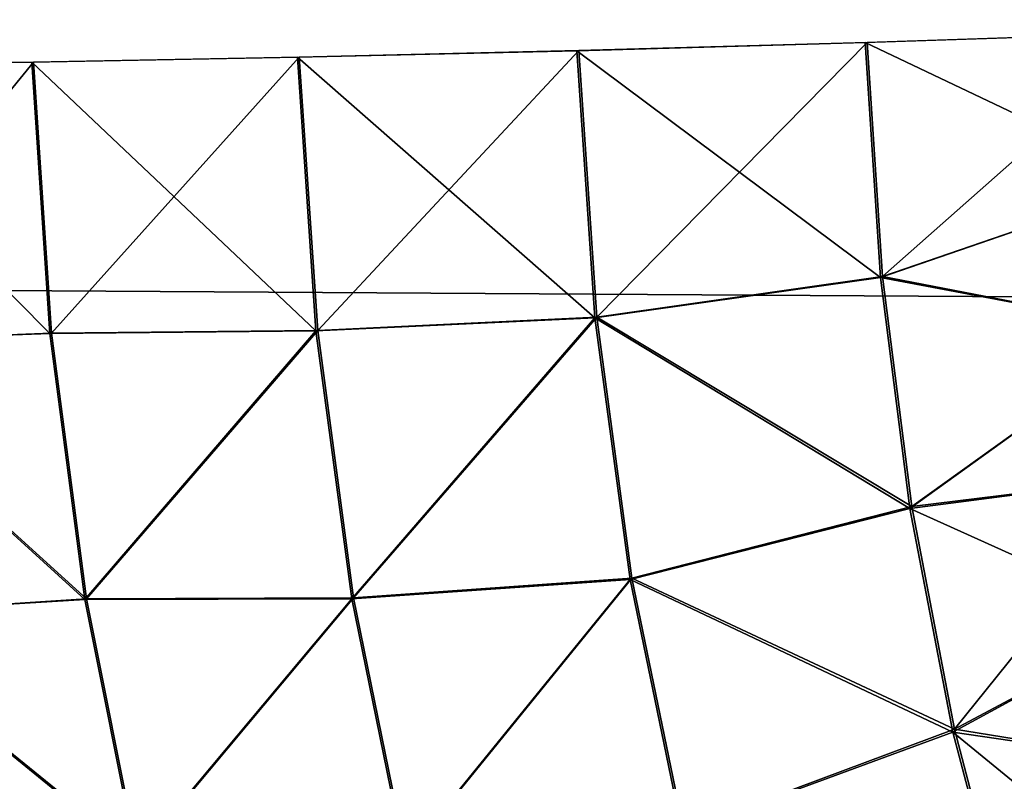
# Model space of a CAD drawing. Header units: millimetres. Extents: x -125 to 125, y -4 to 54.
# Tile 138 of 612: x -76.586 to -75.742, y -0.711 to -0.058. Entities that reach past the tile are written whole.
import ezdxf

# ---------------------------------------------------------------- set-up
doc = ezdxf.new("R2010")
doc.units = ezdxf.units.MM
doc.header["$LTSCALE"] = 65.185185
for name, color, linetype in [('10', 7, 'CONTINUOUS'), ('126', 7, 'CONTINUOUS'), ('66', 7, 'CONTINUOUS'), ('8', 7, 'CONTINUOUS')]:
    doc.layers.add(name, color=color, linetype=linetype)

msp = doc.modelspace()

# ---------------------------------------------------------------- linework, layer by layer
at = {"layer": '10', "color": 7, "linetype": 'Continuous'}
for points in [[(123.90095, 0, -124.9), (-123.83451, -1.52181, -124.83356), (-123.90095, 0, -124.9), (123.90095, 0, -124.9)], [(123.83451, -1.52181, -124.83356), (-123.83451, -1.52181, -124.83356), (123.90095, 0, -124.9), (123.83451, -1.52181, -124.83356)]]:
    msp.add_3dface(points, dxfattribs=at)
at = {"layer": '126', "color": 7, "linetype": 'Continuous'}
for points in [[(-75.84669, -0.27864, 111.93498), (-75.61049, -0.0698, 111.9674), (-75.85975, -0.07795, 111.9515), (-75.84669, -0.27864, 111.93498)], [(-75.61049, -0.19748, 111.95885), (-75.61049, -0.0698, 111.9674), (-75.84669, -0.27864, 111.93498), (-75.61049, -0.19748, 111.95885)], [(-75.85975, -0.07795, 111.9515), (-76.10708, -0.08493, 111.90413), (-76.09161, -0.3135, 111.88441), (-75.85975, -0.07795, 111.9515)], [(-75.84669, -0.27864, 111.93498), (-75.85975, -0.07795, 111.9515), (-76.09161, -0.3135, 111.88441), (-75.84669, -0.27864, 111.93498)], [(-76.34653, -0.09057, 111.82605), (-76.57429, -0.09476, 111.71851), (-76.55882, -0.32714, 111.69884), (-76.34653, -0.09057, 111.82605)], [(-76.33074, -0.32477, 111.80595), (-76.34653, -0.09057, 111.82605), (-76.55882, -0.32714, 111.69884), (-76.33074, -0.32477, 111.80595)], [(-76.10708, -0.08493, 111.90413), (-76.34653, -0.09057, 111.82605), (-76.33074, -0.32477, 111.80595), (-76.10708, -0.08493, 111.90413)], [(-76.09161, -0.3135, 111.88441), (-76.10708, -0.08493, 111.90413), (-76.33074, -0.32477, 111.80595), (-76.09161, -0.3135, 111.88441)], [(-76.57429, -0.09476, 111.71851), (-76.78677, -0.09746, 111.5832), (-76.77073, -0.33554, 111.56275), (-76.57429, -0.09476, 111.71851)], [(-76.55882, -0.32714, 111.69884), (-76.57429, -0.09476, 111.71851), (-76.77073, -0.33554, 111.56275), (-76.55882, -0.32714, 111.69884)], [(-75.61049, -0.32435, 111.94215), (-75.61049, -0.19748, 111.95885), (-75.84669, -0.27864, 111.93498), (-75.61049, -0.32435, 111.94215)], [(-75.8217, -0.47574, 111.8997), (-75.84669, -0.27864, 111.93498), (-76.09161, -0.3135, 111.88441), (-75.8217, -0.47574, 111.8997)], [(-75.8217, -0.47574, 111.8997), (-75.61049, -0.32435, 111.94215), (-75.84669, -0.27864, 111.93498), (-75.8217, -0.47574, 111.8997)], [(-76.30003, -0.55424, 111.76232), (-76.09161, -0.3135, 111.88441), (-76.33074, -0.32477, 111.80595), (-76.30003, -0.55424, 111.76232)], [(-76.06146, -0.53738, 111.84155), (-76.09161, -0.3135, 111.88441), (-76.30003, -0.55424, 111.76232), (-76.06146, -0.53738, 111.84155)], [(-76.06146, -0.53738, 111.84155), (-75.8217, -0.47574, 111.8997), (-76.09161, -0.3135, 111.88441), (-76.06146, -0.53738, 111.84155)], [(-76.52887, -0.55501, 111.65638), (-76.55882, -0.32714, 111.69884), (-76.77073, -0.33554, 111.56275), (-76.52887, -0.55501, 111.65638)], [(-76.52887, -0.55501, 111.65638), (-76.33074, -0.32477, 111.80595), (-76.55882, -0.32714, 111.69884), (-76.52887, -0.55501, 111.65638)], [(-76.30003, -0.55424, 111.76232), (-76.33074, -0.32477, 111.80595), (-76.52887, -0.55501, 111.65638), (-76.30003, -0.55424, 111.76232)], [(-75.61049, -0.4499, 111.91736), (-75.61049, -0.32435, 111.94215), (-75.8217, -0.47574, 111.8997), (-75.61049, -0.4499, 111.91736)], [(-76.7395, -0.5688, 111.5184), (-76.52887, -0.55501, 111.65638), (-76.77073, -0.33554, 111.56275), (-76.7395, -0.5688, 111.5184)], [(-75.78511, -0.66681, 111.84609), (-75.61049, -0.4499, 111.91736), (-75.8217, -0.47574, 111.8997), (-75.78511, -0.66681, 111.84609)], [(-75.61049, -0.5736, 111.8846), (-75.61049, -0.4499, 111.91736), (-75.78511, -0.66681, 111.84609), (-75.61049, -0.5736, 111.8846)], [(-75.78511, -0.66681, 111.84609), (-75.8217, -0.47574, 111.8997), (-76.06146, -0.53738, 111.84155), (-75.78511, -0.66681, 111.84609)], [(-76.25482, -0.77568, 111.6958), (-76.06146, -0.53738, 111.84155), (-76.30003, -0.55424, 111.76232), (-76.25482, -0.77568, 111.6958)], [(-76.01705, -0.75331, 111.77617), (-76.06146, -0.53738, 111.84155), (-76.25482, -0.77568, 111.6958), (-76.01705, -0.75331, 111.77617)], [(-76.01705, -0.75331, 111.77617), (-75.78511, -0.66681, 111.84609), (-76.06146, -0.53738, 111.84155), (-76.01705, -0.75331, 111.77617)], [(-76.48486, -0.77525, 111.59172), (-76.52887, -0.55501, 111.65638), (-76.7395, -0.5688, 111.5184), (-76.48486, -0.77525, 111.59172)], [(-76.48486, -0.77525, 111.59172), (-76.30003, -0.55424, 111.76232), (-76.52887, -0.55501, 111.65638), (-76.48486, -0.77525, 111.59172)], [(-76.25482, -0.77568, 111.6958), (-76.30003, -0.55424, 111.76232), (-76.48486, -0.77525, 111.59172), (-76.25482, -0.77568, 111.6958)], [(-76.69353, -0.7939, 111.45076), (-76.48486, -0.77525, 111.59172), (-76.7395, -0.5688, 111.5184), (-76.69353, -0.7939, 111.45076)], [(-75.61049, -0.69496, 111.844), (-75.61049, -0.5736, 111.8846), (-75.78511, -0.66681, 111.84609), (-75.61049, -0.69496, 111.844)], [(-75.73736, -0.84946, 111.77481), (-75.78511, -0.66681, 111.84609), (-76.01705, -0.75331, 111.77617), (-75.73736, -0.84946, 111.77481)], [(-75.73736, -0.84946, 111.77481), (-75.61049, -0.69496, 111.844), (-75.78511, -0.66681, 111.84609), (-75.73736, -0.84946, 111.77481)]]:
    msp.add_3dface(points, dxfattribs=at)
at = {"layer": '66', "color": 7, "linetype": 'Continuous'}
for points in [[(-75.61049, -0.0698, -111.9674), (-75.61049, -0.19748, -111.95885), (-75.8615, -0.078, -111.95127), (-75.61049, -0.0698, -111.9674)], [(-75.8615, -0.078, -111.95127), (-75.84836, -0.27951, -111.93466), (-76.10879, -0.08497, -111.90369), (-75.8615, -0.078, -111.95127)], [(-75.8615, -0.078, -111.95127), (-75.61049, -0.19748, -111.95885), (-75.84836, -0.27951, -111.93466), (-75.8615, -0.078, -111.95127)], [(-76.34816, -0.0906, -111.8254), (-76.33235, -0.32513, -111.80525), (-76.57584, -0.09479, -111.71765), (-76.34816, -0.0906, -111.8254)], [(-76.10879, -0.08497, -111.90369), (-76.09328, -0.31401, -111.88391), (-76.34816, -0.0906, -111.8254), (-76.10879, -0.08497, -111.90369)], [(-76.34816, -0.0906, -111.8254), (-76.09328, -0.31401, -111.88391), (-76.33235, -0.32513, -111.80525), (-76.34816, -0.0906, -111.8254)], [(-76.10879, -0.08497, -111.90369), (-75.84836, -0.27951, -111.93466), (-76.09328, -0.31401, -111.88391), (-76.10879, -0.08497, -111.90369)], [(-76.57584, -0.09479, -111.71765), (-76.56034, -0.32741, -111.69796), (-76.7882, -0.09747, -111.58216), (-76.57584, -0.09479, -111.71765)], [(-76.7882, -0.09747, -111.58216), (-76.56034, -0.32741, -111.69796), (-76.77217, -0.33531, -111.56175), (-76.7882, -0.09747, -111.58216)], [(-76.57584, -0.09479, -111.71765), (-76.33235, -0.32513, -111.80525), (-76.56034, -0.32741, -111.69796), (-76.57584, -0.09479, -111.71765)], [(-75.61049, -0.19748, -111.95885), (-75.61049, -0.32435, -111.94215), (-75.84836, -0.27951, -111.93466), (-75.61049, -0.19748, -111.95885)], [(-75.84836, -0.27951, -111.93466), (-75.8232, -0.4774, -111.89912), (-76.09328, -0.31401, -111.88391), (-75.84836, -0.27951, -111.93466)], [(-75.84836, -0.27951, -111.93466), (-75.61049, -0.32435, -111.94215), (-75.8232, -0.4774, -111.89912), (-75.84836, -0.27951, -111.93466)], [(-76.33235, -0.32513, -111.80525), (-76.09328, -0.31401, -111.88391), (-76.30157, -0.55491, -111.76152), (-76.33235, -0.32513, -111.80525)], [(-76.09328, -0.31401, -111.88391), (-76.06302, -0.53833, -111.8409), (-76.30157, -0.55491, -111.76152), (-76.09328, -0.31401, -111.88391)], [(-76.09328, -0.31401, -111.88391), (-75.8232, -0.4774, -111.89912), (-76.06302, -0.53833, -111.8409), (-76.09328, -0.31401, -111.88391)], [(-76.56034, -0.32741, -111.69796), (-76.53034, -0.55551, -111.65542), (-76.77217, -0.33531, -111.56175), (-76.56034, -0.32741, -111.69796)], [(-76.56034, -0.32741, -111.69796), (-76.33235, -0.32513, -111.80525), (-76.53034, -0.55551, -111.65542), (-76.56034, -0.32741, -111.69796)], [(-76.33235, -0.32513, -111.80525), (-76.30157, -0.55491, -111.76152), (-76.53034, -0.55551, -111.65542), (-76.33235, -0.32513, -111.80525)], [(-75.61049, -0.32435, -111.94215), (-75.61049, -0.4499, -111.91736), (-75.8232, -0.4774, -111.89912), (-75.61049, -0.32435, -111.94215)], [(-76.77217, -0.33531, -111.56175), (-76.53034, -0.55551, -111.65542), (-76.741, -0.56835, -111.51747), (-76.77217, -0.33531, -111.56175)], [(-75.61049, -0.4499, -111.91736), (-75.61049, -0.5736, -111.8846), (-75.8232, -0.4774, -111.89912), (-75.61049, -0.4499, -111.91736)], [(-75.8232, -0.4774, -111.89912), (-75.78635, -0.66919, -111.84512), (-76.06302, -0.53833, -111.8409), (-75.8232, -0.4774, -111.89912)], [(-75.8232, -0.4774, -111.89912), (-75.61049, -0.5736, -111.8846), (-75.78635, -0.66919, -111.84512), (-75.8232, -0.4774, -111.89912)], [(-76.30157, -0.55491, -111.76152), (-76.06302, -0.53833, -111.8409), (-76.25626, -0.77663, -111.69484), (-76.30157, -0.55491, -111.76152)], [(-76.06302, -0.53833, -111.8409), (-76.01846, -0.75466, -111.77529), (-76.25626, -0.77663, -111.69484), (-76.06302, -0.53833, -111.8409)], [(-76.06302, -0.53833, -111.8409), (-75.78635, -0.66919, -111.84512), (-76.01846, -0.75466, -111.77529), (-76.06302, -0.53833, -111.8409)], [(-76.53034, -0.55551, -111.65542), (-76.48625, -0.77596, -111.59064), (-76.741, -0.56835, -111.51747), (-76.53034, -0.55551, -111.65542)], [(-76.53034, -0.55551, -111.65542), (-76.30157, -0.55491, -111.76152), (-76.48625, -0.77596, -111.59064), (-76.53034, -0.55551, -111.65542)], [(-76.30157, -0.55491, -111.76152), (-76.25626, -0.77663, -111.69484), (-76.48625, -0.77596, -111.59064), (-76.30157, -0.55491, -111.76152)], [(-76.741, -0.56835, -111.51747), (-76.48625, -0.77596, -111.59064), (-76.69512, -0.79324, -111.44996), (-76.741, -0.56835, -111.51747)], [(-75.61049, -0.5736, -111.8846), (-75.61049, -0.69496, -111.844), (-75.78635, -0.66919, -111.84512), (-75.61049, -0.5736, -111.8846)], [(-75.78635, -0.66919, -111.84512), (-75.73827, -0.85246, -111.77333), (-76.01846, -0.75466, -111.77529), (-75.78635, -0.66919, -111.84512)], [(-75.61049, -0.69496, -111.844), (-75.61049, -0.81347, -111.79571), (-75.78635, -0.66919, -111.84512), (-75.61049, -0.69496, -111.844)], [(-75.78635, -0.66919, -111.84512), (-75.61049, -0.81347, -111.79571), (-75.73827, -0.85246, -111.77333), (-75.78635, -0.66919, -111.84512)]]:
    msp.add_3dface(points, dxfattribs=at)
at = {"layer": '8', "color": 7, "linetype": 'Continuous'}
for points in [[(-123.83451, -1.52181, 124.83356), (123.83451, -1.52181, 124.83356), (-123.90095, 0, 124.9), (-123.83451, -1.52181, 124.83356)], [(-123.90095, 0, 124.9), (123.83451, -1.52181, 124.83356), (123.90095, 0, 124.9), (-123.90095, 0, 124.9)]]:
    msp.add_3dface(points, dxfattribs=at)

doc.saveas('drawing.dxf')
